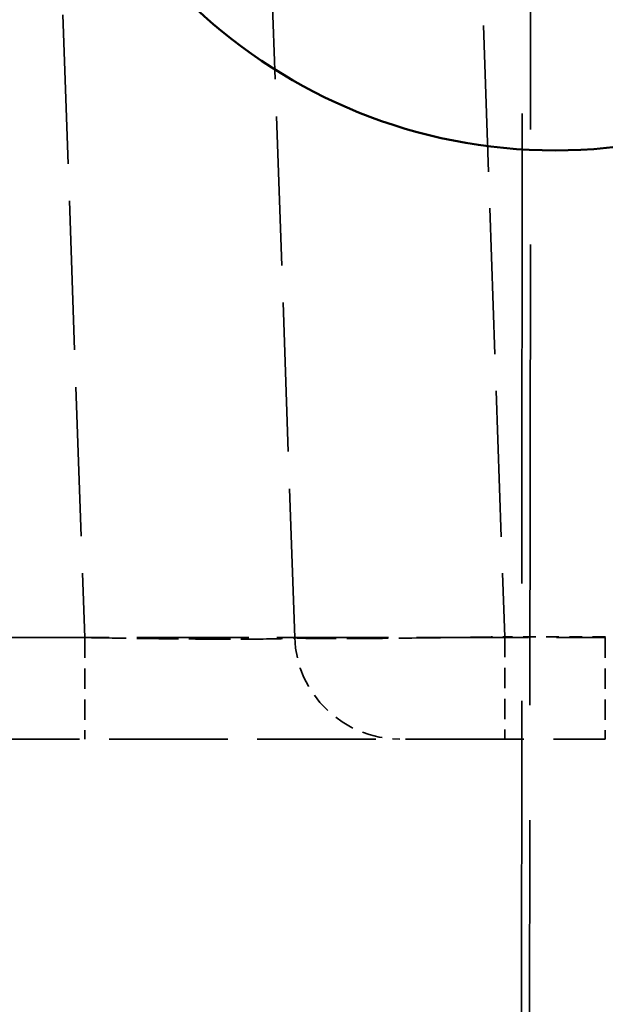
# Model space of a CAD drawing. Header units: millimetres. Extents: x 3367 to 6255, y 2001 to 4216.
# Tile 523 of 765: x 4948.5 to 4954.08, y 2673.57 to 2682.93. Entities that reach past the tile are written whole.
import ezdxf

# ---------------------------------------------------------------- set-up
doc = ezdxf.new("R2010")
doc.units = ezdxf.units.MM
doc.linetypes.add('DASHED', pattern=[0.2067, 0.1654, -0.0413])
for name, color, linetype, lineweight in [('Sichtbare Kanten(DIN)', 7, 'Continuous', 50), ('Verdeckte Kanten(DIN)', 7, 'DASHED', 35), ('Verdeckte tangentiale Kanten(DIN)', 7, 'DASHED', 35)]:
    doc.layers.add(name, color=color, linetype=linetype, lineweight=lineweight)

msp = doc.modelspace()

# ---------------------------------------------------------------- linework, layer by layer
at = {"layer": 'Sichtbare Kanten(DIN)'}
msp.add_arc((4953.59722, 2686.68855), 5, 183.542195, 356.457805, dxfattribs=at)
at = {"layer": 'Verdeckte Kanten(DIN)', "ltscale": 8.570876}
msp.add_line((4951.11939, 2677.05365), (4950.72702, 2688.28975), dxfattribs=at)
at = {"layer": 'Verdeckte Kanten(DIN)', "ltscale": 6.818852}
msp.add_line((4945.12559, 2676.08855), (4954.07577, 2676.08855), dxfattribs=at)
at = {"layer": 'Verdeckte Kanten(DIN)', "ltscale": 1.170062}
msp.add_arc((4952.11878, 2677.08855), 1, 182, 270, dxfattribs=at)
at = {"layer": 'Verdeckte tangentiale Kanten(DIN)', "ltscale": 27.030689}
msp.add_line((4953.2648, 2660.80808), (4953.30521, 2702.706), dxfattribs=at)
at = {"layer": 'Verdeckte tangentiale Kanten(DIN)', "ltscale": 26.50209}
msp.add_line((4953.38348, 2702.706), (4953.3437, 2661.62742), dxfattribs=at)
at = {"layer": 'Verdeckte tangentiale Kanten(DIN)', "ltscale": 8.570876}
msp.add_line((4948.72824, 2688.28975), (4949.12061, 2677.05365), dxfattribs=at)
at = {"layer": 'Verdeckte tangentiale Kanten(DIN)', "ltscale": 8.40574}
msp.add_line((4952.73356, 2688.08492), (4953.11848, 2677.06238), dxfattribs=at)
at = {"layer": 'Verdeckte tangentiale Kanten(DIN)', "ltscale": 6.437055}
msp.add_line((4945.62671, 2677.05365), (4954.07577, 2677.05365), dxfattribs=at)
at = {"layer": 'Verdeckte tangentiale Kanten(DIN)', "ltscale": 1.170062}
msp.add_line((4949.12061, 2677.05365), (4949.12061, 2676.08855), dxfattribs=at)
at = {"layer": 'Verdeckte tangentiale Kanten(DIN)', "ltscale": 0.729387}
msp.add_line((4954.07596, 2677.06238), (4953.11848, 2677.06238), dxfattribs=at)
at = {"layer": 'Verdeckte tangentiale Kanten(DIN)', "ltscale": 1.17671}
msp.add_line((4953.11848, 2677.06238), (4953.11848, 2676.08855), dxfattribs=at)
at = {"layer": 'Verdeckte tangentiale Kanten(DIN)', "ltscale": 24.834347}
msp.add_open_spline([(4954.8996, 2702.72349), (4954.69139, 2702.57286), (4954.48317, 2702.42227), (4954.27444, 2702.27249), (4954.05638, 2702.11602), (4953.83776, 2701.96044), (4953.61875, 2701.80552), (4953.18076, 2701.49572), (4952.74118, 2701.18853), (4952.29999, 2700.88401), (4951.41769, 2700.27501), (4950.529, 2699.67663), (4949.63478, 2699.08772), (4947.84595, 2697.90966), (4946.03502, 2696.7695), (4944.20767, 2695.65856), (4942.37947, 2694.54711), (4940.53482, 2693.46493), (4938.6786, 2692.40245), (4937.07571, 2691.48498), (4935.4642, 2690.58222), (4933.84676, 2689.68847), (4933.59126, 2689.54729), (4933.33562, 2689.40635), (4933.07986, 2689.26562), (4931.65009, 2688.4789), (4930.2165, 2687.69894), (4928.78201, 2686.92073), (4928.33588, 2686.67871), (4927.88966, 2686.43683), (4927.44342, 2686.19493), (4925.5625, 2685.17533), (4923.68103, 2684.15551), (4921.81289, 2683.11508), (4920.916, 2682.61557), (4920.02222, 2682.11129), (4919.1319, 2681.5997), (4919.09465, 2681.57829), (4919.0574, 2681.55687), (4919.02015, 2681.53544), (4918.09526, 2681.00321), (4917.16882, 2680.46036), (4916.25206, 2679.91253), (4915.79195, 2679.63758), (4915.33427, 2679.36139), (4914.8784, 2679.0835), (4914.42147, 2678.80497), (4913.96634, 2678.52473), (4913.51228, 2678.24217), (4913.05864, 2677.95988), (4912.60607, 2677.67526), (4912.15418, 2677.38814), (4911.92877, 2677.24492), (4911.70353, 2677.10107), (4911.47827, 2676.95623), (4911.25344, 2676.81166), (4911.0286, 2676.6661), (4910.80463, 2676.52105)], degree=3, knots=[23.9065712, 23.9065712, 23.9065712, 23.9065712, 24.6744157, 24.6744157, 24.6744157, 25.47657, 25.47657, 25.47657, 27.0807016, 27.0807016, 27.0807016, 30.2887276, 30.2887276, 30.2887276, 36.7061776, 36.7061776, 36.7061776, 43.1266107, 43.1266107, 43.1266107, 48.6707596, 48.6707596, 48.6707596, 49.5465464, 49.5465464, 49.5465464, 54.4424487, 54.4424487, 54.4424487, 55.9650708, 55.9650708, 55.9650708, 62.3829253, 62.3829253, 62.3829253, 65.464099, 65.464099, 65.464099, 65.5930013, 65.5930013, 65.5930013, 68.7932708, 68.7932708, 68.7932708, 70.3994346, 70.3994346, 70.3994346, 72.0093333, 72.0093333, 72.0093333, 73.6177564, 73.6177564, 73.6177564, 74.4200501, 74.4200501, 74.4200501, 75.2208205, 75.2208205, 75.2208205, 75.2208205], dxfattribs=at)
at = {"layer": 'Verdeckte tangentiale Kanten(DIN)', "ltscale": 24.473045}
msp.add_open_spline([(4918.17733, 2667.01983), (4920.28743, 2669.08834), (4922.39311, 2671.1614), (4924.49503, 2673.23822), (4926.41704, 2675.13729), (4928.33591, 2677.0395), (4930.2522, 2678.94427), (4930.80283, 2679.49159), (4931.35325, 2680.03912), (4931.90347, 2680.58685), (4934.36851, 2683.04073), (4936.8296, 2685.49861), (4939.28787, 2687.95924), (4941.74616, 2690.4199), (4944.20163, 2692.88331), (4946.65551, 2695.34827), (4947.8825, 2696.58079), (4949.10908, 2697.81369), (4950.33533, 2699.0468), (4951.55388, 2700.27217), (4952.7721, 2701.49774), (4953.99046, 2702.72345)], degree=3, knots=[60.272108, 60.272108, 60.272108, 60.272108, 69.1391042, 69.1391042, 69.1391042, 77.2471352, 77.2471352, 77.2471352, 79.5768958, 79.5768958, 79.5768958, 90.0144633, 90.0144633, 90.0144633, 100.4521036, 100.4521036, 100.4521036, 105.6710996, 105.6710996, 105.6710996, 110.8573157, 110.8573157, 110.8573157, 110.8573157], dxfattribs=at)
at = {"layer": 'Verdeckte tangentiale Kanten(DIN)', "ltscale": 2.392485}
msp.add_open_spline([(4949.12061, 2677.05365), (4949.46983, 2677.04757), (4950.16741, 2677.03868), (4950.93313, 2677.03868), (4951.1196, 2677.04757), (4951.11939, 2677.05365)], degree=3, dxfattribs=at)
at = {"layer": 'Verdeckte tangentiale Kanten(DIN)', "ltscale": 2.39187}
msp.add_open_spline([(4951.11939, 2677.05365), (4951.11955, 2677.04909), (4951.30661, 2677.04324), (4952.0725, 2677.04658), (4952.76962, 2677.05629), (4953.11848, 2677.06238)], degree=3, dxfattribs=at)
at = {"layer": 'Verdeckte tangentiale Kanten(DIN)', "ltscale": 1.170012}
msp.add_open_spline([(4954.07527, 2677.05365), (4954.07529, 2676.99742), (4954.07531, 2676.94137), (4954.07532, 2676.88587), (4954.07535, 2676.81626), (4954.07537, 2676.74743), (4954.07539, 2676.68183), (4954.07541, 2676.6428), (4954.07542, 2676.60492), (4954.07544, 2676.56854), (4954.07546, 2676.49541), (4954.07549, 2676.42838), (4954.07552, 2676.36922), (4954.07555, 2676.31006), (4954.07557, 2676.25876), (4954.0756, 2676.21678), (4954.07562, 2676.1959), (4954.07563, 2676.17735), (4954.07564, 2676.16137), (4954.07567, 2676.13451), (4954.07569, 2676.11495), (4954.07571, 2676.10295), (4954.07573, 2676.09338), (4954.07575, 2676.08855), (4954.07577, 2676.08855)], degree=3, knots=[0.00000303, 0.00000303, 0.00000303, 0.00000303, 0.11111111, 0.11111111, 0.11111111, 0.25044326, 0.25044326, 0.25044326, 0.33333333, 0.33333333, 0.33333333, 0.49999513, 0.49999513, 0.49999513, 0.66666667, 0.66666667, 0.66666667, 0.74954646, 0.74954646, 0.74954646, 0.88888889, 0.88888889, 0.88888889, 1, 1, 1, 1], dxfattribs=at)

doc.saveas('drawing.dxf')
